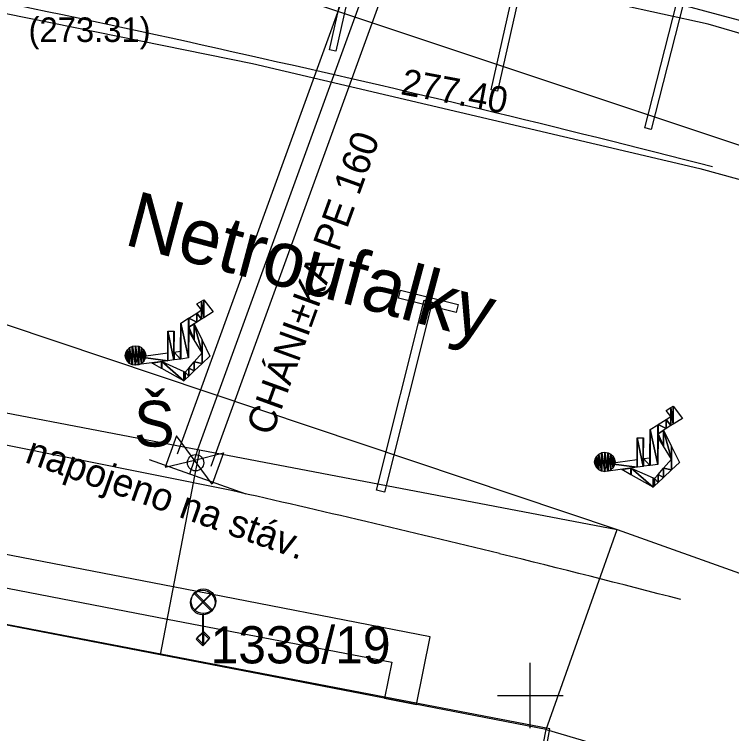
# Model space of a CAD drawing. Extents: x -601602 to -600882, y -1162594 to -1161950.
# Drawn here: x -601182.89 to -601171.92, y -1162100.58 to -1162089.58 of the extents above; entities that cross this region are included whole.
import ezdxf

# ---------------------------------------------------------------- set-up
doc = ezdxf.new("R2010")
doc.units = 0
for name, color, linetype in [('H_VYSKY_PREVZATE', 7, 'Continuous'), ('IS_KAN_JEDNOTNA', 7, 'Continuous'), ('IS_VODOVOD_PRIPOJKA', 7, 'Continuous'), ('KN_Hranice parcel', 7, 'Continuous'), ('KN_Parcelní čísla', 7, 'Continuous'), ('KN_Pop  PČ popisy', 7, 'Continuous'), ('KN_Věcná břemena k části', 7, 'Continuous'), ('Vrstva 23', 7, 'Continuous'), ('Vrstva 29', 7, 'Continuous'), ('Vrstva 47', 7, 'Continuous'), ('Vrstva 7', 7, 'Continuous'), ('X_SOUR_KRIZKY_SEVER', 7, 'Continuous')]:
    doc.layers.add(name, color=color, linetype=linetype)

# ---------------------------------------------------------------- blocks, each defined once
blk = doc.blocks.new('SOUP_4')
at = {"layer": 'IS_VODOVOD_PRIPOJKA'}
blk.add_lwpolyline([(0, 0), (0.764, 0.51), (0.765, -0.511), (-0.765, 0.511), (-0.764, -0.51), (0, 0)], dxfattribs=at)

msp = doc.modelspace()

# ---------------------------------------------------------------- linework, layer by layer
at = {"layer": 'IS_KAN_JEDNOTNA'}
msp.add_lwpolyline([(-601284.233, -1162104.983), (-601281.181, -1162099.025), (-601277.302, -1162081.896), (-601264.676, -1162070.309), (-601240.903, -1162074.739), (-601224.554, -1162077.728), (-601180.153, -1162087.436), (-601164.522, -1162091.613), (-601134.295, -1162101.261)], dxfattribs=at)
at = {"layer": 'IS_VODOVOD_PRIPOJKA'}
for p, q in [((-601180.397, -1162096.305), (-601177.591, -1162088.567)), ((-601179.879, -1162096.493), (-601177.073, -1162088.755)), ((-601180.828, -1162096.388), (-601179.351, -1162096.913))]:
    msp.add_line(p, q, dxfattribs=at)
msp.add_lwpolyline([(-601180.206, -1162096.609), (-601180.138, -1162096.399), (-601180.083, -1162096.238), (-601177.332, -1162088.661), (-601174.614, -1162079.923)], dxfattribs=at)
at = {"layer": 'KN_Hranice parcel'}
for p, q in [((-601162.97, -1162094.53), (-601185.03, -1162087.17)), ((-601214.37, -1162089.72), (-601180.06, -1162096.24)), ((-601180.06, -1162096.24), (-601180.66, -1162099.38)), ((-601180.06, -1162096.24), (-601173.67, -1162097.46)), ((-601174.76, -1162100.52), (-601173.67, -1162097.46)), ((-601173.67, -1162097.46), (-601154.73, -1162104.26)), ((-601174.76, -1162100.52), (-601180.66, -1162099.38))]:
    msp.add_line(p, q, dxfattribs=at)
for points in [[(-601216.97, -1162082.96), (-601204.11, -1162087.24), (-601173.67, -1162097.46)], [(-601216.97, -1162082.96), (-601197.87, -1162086.63), (-601190.83, -1162087.99), (-601189.88, -1162088.17), (-601179.25, -1162090.33), (-601172.41, -1162091.94), (-601162.97, -1162094.53)], [(-601155.45, -1162095.09), (-601166.29, -1162091.48), (-601172.28, -1162089.73), (-601176.47, -1162088.81), (-601185.03, -1162087.17)], [(-601180.66, -1162099.38), (-601192.45, -1162097.1), (-601193.3, -1162101.65)], [(-601153.26, -1162122.95), (-601178.2, -1162118.15), (-601174.76, -1162100.52)], [(-601174.76, -1162100.52), (-601164.87, -1162103.44), (-601157.2, -1162106.01), (-601157.51, -1162107.49), (-601154.57, -1162108.12), (-601154.45, -1162107.79)]]:
    msp.add_lwpolyline(points, dxfattribs=at)
at = {"layer": 'KN_Věcná břemena k části'}
msp.add_lwpolyline([(-601206.94, -1162100.13), (-601206.45, -1162100.22), (-601206.1, -1162098.37), (-601205.89, -1162097.29), (-601202.51, -1162097.94), (-601200.78, -1162098.27), (-601199.06, -1162097.08), (-601198, -1162097.05), (-601190.79, -1162096.85), (-601180.55, -1162098.83), (-601177.12, -1162099.49), (-601177.23, -1162100.04), (-601176.74, -1162100.14), (-601176.53, -1162099.1), (-601180.46, -1162098.34), (-601190.75, -1162096.35), (-601198.77, -1162096.58), (-601199.22, -1162096.59), (-601200.89, -1162097.74), (-601202.41, -1162097.45), (-601206.29, -1162096.71), (-601206.59, -1162098.28)], close=True, dxfattribs=at)
at = {"layer": 'Vrstva 23'}
msp.add_circle((-601180.12, -1162096.44), 0.125, dxfattribs=at)
at = {"layer": 'Vrstva 29'}
for p, q in [((-601180.142, -1162098.709), (-601179.878, -1162098.445)), ((-601179.874, -1162098.708), (-601180.138, -1162098.443)), ((-601180.132, -1162098.689), (-601179.868, -1162098.425)), ((-601179.864, -1162098.688), (-601180.128, -1162098.423)), ((-601180.01, -1162099.04), (-601180.01, -1162098.765)), ((-601180, -1162099.02), (-601180, -1162098.745))]:
    msp.add_line(p, q, dxfattribs=at)
for points in [[(-601180.01, -1162099.24), (-601180.11, -1162099.14), (-601180.01, -1162099.04)], [(-601180, -1162099.22), (-601180.1, -1162099.12), (-601180, -1162099.02)], [(-601180.01, -1162099.24), (-601180.01, -1162099.04), (-601179.91, -1162099.14)], [(-601180, -1162099.22), (-601180, -1162099.02), (-601179.9, -1162099.12)]]:
    msp.add_lwpolyline(points, close=True, dxfattribs=at)
for centre in [(-601180.01, -1162098.578), (-601180, -1162098.558)]:
    msp.add_circle(centre, 0.188, dxfattribs=at)
at = {"layer": 'Vrstva 47'}
for points in [[(-601179.994, -1162094.223), (-601180.027, -1162093.966), (-601179.994, -1162093.945)], [(-601179.994, -1162094.223), (-601179.994, -1162093.945), (-601179.849, -1162094.132)], [(-601180.027, -1162094.102), (-601180.1, -1162094.01), (-601180.027, -1162093.966)], [(-601180.027, -1162094.244), (-601180.027, -1162093.966), (-601179.994, -1162094.223)], [(-601180.1, -1162094.289), (-601180.223, -1162094.226), (-601180.1, -1162094.149)], [(-601180.027, -1162094.244), (-601180.1, -1162094.149), (-601180.027, -1162094.102)], [(-601180.1, -1162094.289), (-601180.1, -1162094.149), (-601180.027, -1162094.244)], [(-601180.229, -1162094.837), (-601180.346, -1162094.304), (-601180.229, -1162094.23)], [(-601180.223, -1162094.366), (-601180.229, -1162094.23), (-601180.223, -1162094.226)], [(-601180.229, -1162094.837), (-601180.229, -1162094.23), (-601180.223, -1162094.366)], [(-601180.223, -1162094.366), (-601180.223, -1162094.226), (-601180.1, -1162094.289)], [(-601180.346, -1162094.853), (-601180.351, -1162094.734), (-601180.346, -1162094.304)], [(-601180.346, -1162094.853), (-601180.346, -1162094.304), (-601180.229, -1162094.837)], [(-601180.223, -1162094.423), (-601180.224, -1162094.421), (-601180.223, -1162094.366)], [(-601180.223, -1162094.423), (-601180.224, -1162094.421), (-601180.223, -1162094.366)], [(-601180.139, -1162094.559), (-601180.223, -1162094.366), (-601180.139, -1162094.313)], [(-601180.139, -1162094.559), (-601180.223, -1162094.366), (-601180.139, -1162094.313)], [(-601180.223, -1162094.423), (-601180.223, -1162094.366), (-601180.139, -1162094.559)], [(-601180.223, -1162094.423), (-601180.223, -1162094.366), (-601180.139, -1162094.559)], [(-601180.139, -1162094.559), (-601180.139, -1162094.313), (-601180.017, -1162094.757)], [(-601180.017, -1162094.757), (-601180.139, -1162094.313), (-601180.017, -1162094.565)], [(-601180.139, -1162094.559), (-601180.139, -1162094.313), (-601180.017, -1162094.757)], [(-601180.017, -1162094.757), (-601180.139, -1162094.313), (-601180.017, -1162094.565)], [(-601180.542, -1162094.879), (-601180.546, -1162094.76), (-601180.542, -1162094.427)], [(-601180.542, -1162094.879), (-601180.542, -1162094.427), (-601180.451, -1162094.867)], [(-601180.451, -1162094.867), (-601180.542, -1162094.427), (-601180.451, -1162094.428)], [(-601180.451, -1162094.748), (-601180.451, -1162094.428), (-601180.446, -1162094.428)], [(-601180.017, -1162094.92), (-601180.017, -1162094.565), (-601179.899, -1162094.809)], [(-601180.017, -1162094.92), (-601180.017, -1162094.565), (-601179.899, -1162094.809)], [(-601181.165, -1162094.886), (-601181.186, -1162094.752), (-601181.165, -1162094.714)], [(-601181.163, -1162094.888), (-601181.165, -1162094.714), (-601181.163, -1162094.71)], [(-601181.165, -1162094.886), (-601181.165, -1162094.714), (-601181.163, -1162094.888)], [(-601181.131, -1162094.919), (-601181.163, -1162094.71), (-601181.131, -1162094.68)], [(-601181.163, -1162094.888), (-601181.163, -1162094.71), (-601181.131, -1162094.919)], [(-601181.128, -1162094.92), (-601181.131, -1162094.68), (-601181.128, -1162094.678)], [(-601181.131, -1162094.919), (-601181.131, -1162094.68), (-601181.128, -1162094.92)], [(-601181.088, -1162094.941), (-601181.128, -1162094.678), (-601181.088, -1162094.659)], [(-601181.128, -1162094.92), (-601181.128, -1162094.678), (-601181.088, -1162094.941)], [(-601181.084, -1162094.941), (-601181.088, -1162094.659), (-601181.084, -1162094.657)], [(-601181.088, -1162094.941), (-601181.088, -1162094.659), (-601181.084, -1162094.941)], [(-601181.04, -1162094.949), (-601181.084, -1162094.657), (-601181.04, -1162094.651)], [(-601181.084, -1162094.941), (-601181.084, -1162094.657), (-601181.04, -1162094.949)], [(-601181.036, -1162094.948), (-601181.04, -1162094.651), (-601181.036, -1162094.65)], [(-601181.04, -1162094.949), (-601181.04, -1162094.651), (-601181.036, -1162094.948)], [(-601181.036, -1162094.948), (-601181.036, -1162094.65), (-601180.991, -1162094.942)], [(-601180.991, -1162094.942), (-601181.036, -1162094.65), (-601180.991, -1162094.658)], [(-601180.991, -1162094.942), (-601180.991, -1162094.658), (-601180.988, -1162094.94)], [(-601180.988, -1162094.94), (-601180.991, -1162094.658), (-601180.988, -1162094.658)], [(-601180.988, -1162094.94), (-601180.988, -1162094.658), (-601180.947, -1162094.921)], [(-601180.947, -1162094.921), (-601180.988, -1162094.658), (-601180.947, -1162094.678)], [(-601180.947, -1162094.921), (-601180.947, -1162094.678), (-601180.945, -1162094.919)], [(-601180.945, -1162094.919), (-601180.947, -1162094.678), (-601180.945, -1162094.68)], [(-601180.945, -1162094.919), (-601180.945, -1162094.68), (-601180.912, -1162094.889)], [(-601180.912, -1162094.889), (-601180.945, -1162094.68), (-601180.912, -1162094.711)], [(-601180.912, -1162094.889), (-601180.912, -1162094.711), (-601180.91, -1162094.885)], [(-601180.91, -1162094.885), (-601180.912, -1162094.711), (-601180.91, -1162094.713)], [(-601180.91, -1162094.885), (-601180.91, -1162094.713), (-601180.89, -1162094.847)], [(-601180.89, -1162094.847), (-601180.91, -1162094.713), (-601180.89, -1162094.753)], [(-601181.187, -1162094.844), (-601181.194, -1162094.798), (-601181.187, -1162094.758)], [(-601181.186, -1162094.846), (-601181.187, -1162094.758), (-601181.186, -1162094.752)], [(-601181.187, -1162094.844), (-601181.187, -1162094.758), (-601181.186, -1162094.846)], [(-601181.186, -1162094.846), (-601181.186, -1162094.752), (-601181.165, -1162094.886)], [(-601180.99, -1162094.939), (-601181.049, -1162094.946), (-601180.99, -1162094.82)], [(-601180.546, -1162094.879), (-601180.99, -1162094.82), (-601180.546, -1162094.76)], [(-601180.99, -1162094.939), (-601180.99, -1162094.82), (-601180.546, -1162094.879)], [(-601180.89, -1162094.847), (-601180.89, -1162094.753), (-601180.889, -1162094.841)], [(-601180.889, -1162094.841), (-601180.89, -1162094.753), (-601180.889, -1162094.755)], [(-601180.889, -1162094.841), (-601180.889, -1162094.755), (-601180.882, -1162094.801)], [(-601180.546, -1162094.879), (-601180.546, -1162094.76), (-601180.542, -1162094.879)], [(-601180.451, -1162094.867), (-601180.451, -1162094.748), (-601180.446, -1162094.866)], [(-601180.446, -1162094.866), (-601180.451, -1162094.748), (-601180.446, -1162094.748)], [(-601180.351, -1162094.854), (-601180.446, -1162094.748), (-601180.351, -1162094.734)], [(-601180.446, -1162094.866), (-601180.446, -1162094.748), (-601180.351, -1162094.854)], [(-601180.351, -1162094.854), (-601180.351, -1162094.734), (-601180.346, -1162094.853)], [(-601180.017, -1162094.92), (-601180.139, -1162094.896), (-601180.017, -1162094.757)], [(-601180.017, -1162094.92), (-601180.139, -1162094.896), (-601180.017, -1162094.757)], [(-601180.639, -1162094.996), (-601180.781, -1162094.916), (-601180.639, -1162094.891)], [(-601180.639, -1162094.996), (-601180.781, -1162094.916), (-601180.639, -1162094.891)], [(-601180.639, -1162094.996), (-601180.639, -1162094.891), (-601180.637, -1162094.997)], [(-601180.637, -1162094.997), (-601180.639, -1162094.891), (-601180.637, -1162094.892)], [(-601180.639, -1162094.996), (-601180.639, -1162094.891), (-601180.637, -1162094.997)], [(-601180.637, -1162094.997), (-601180.639, -1162094.891), (-601180.637, -1162094.892)], [(-601180.637, -1162094.997), (-601180.637, -1162094.892), (-601180.3, -1162095.186)], [(-601180.3, -1162095.186), (-601180.637, -1162094.892), (-601180.3, -1162095.043)], [(-601180.637, -1162094.997), (-601180.637, -1162094.892), (-601180.3, -1162095.186)], [(-601180.3, -1162095.186), (-601180.637, -1162094.892), (-601180.3, -1162095.043)], [(-601180.139, -1162095.034), (-601180.223, -1162094.992), (-601180.139, -1162094.896)], [(-601180.139, -1162095.034), (-601180.223, -1162094.992), (-601180.139, -1162094.896)], [(-601180.139, -1162095.034), (-601180.139, -1162094.896), (-601180.017, -1162094.92)], [(-601180.139, -1162095.034), (-601180.139, -1162094.896), (-601180.017, -1162094.92)], [(-601180.3, -1162095.186), (-601180.3, -1162095.043), (-601180.277, -1162095.164)], [(-601180.277, -1162095.164), (-601180.3, -1162095.043), (-601180.277, -1162095.054)], [(-601180.3, -1162095.186), (-601180.3, -1162095.043), (-601180.277, -1162095.164)], [(-601180.277, -1162095.164), (-601180.3, -1162095.043), (-601180.277, -1162095.054)], [(-601180.224, -1162095.114), (-601180.277, -1162095.054), (-601180.224, -1162094.993)], [(-601180.224, -1162095.114), (-601180.277, -1162095.054), (-601180.224, -1162094.993)], [(-601180.223, -1162095.113), (-601180.224, -1162094.993), (-601180.223, -1162094.992)], [(-601180.223, -1162095.113), (-601180.224, -1162094.993), (-601180.223, -1162094.992)], [(-601180.224, -1162095.114), (-601180.224, -1162094.993), (-601180.223, -1162095.113)], [(-601180.224, -1162095.114), (-601180.224, -1162094.993), (-601180.223, -1162095.113)], [(-601180.223, -1162095.113), (-601180.223, -1162094.992), (-601180.139, -1162095.034)], [(-601180.223, -1162095.113), (-601180.223, -1162094.992), (-601180.139, -1162095.034)], [(-601180.277, -1162095.164), (-601180.277, -1162095.054), (-601180.224, -1162095.114)], [(-601180.277, -1162095.164), (-601180.277, -1162095.054), (-601180.224, -1162095.114)], [(-601172.849, -1162095.731), (-601172.922, -1162095.639), (-601172.849, -1162095.594)], [(-601172.816, -1162095.851), (-601172.849, -1162095.594), (-601172.816, -1162095.574)], [(-601172.849, -1162095.872), (-601172.849, -1162095.594), (-601172.816, -1162095.851)], [(-601172.816, -1162095.851), (-601172.816, -1162095.574), (-601172.671, -1162095.761)], [(-601172.922, -1162095.918), (-601173.045, -1162095.855), (-601172.922, -1162095.777)], [(-601172.849, -1162095.872), (-601172.922, -1162095.777), (-601172.849, -1162095.731)], [(-601172.922, -1162095.918), (-601172.922, -1162095.777), (-601172.849, -1162095.872)], [(-601173.051, -1162096.466), (-601173.168, -1162095.933), (-601173.051, -1162095.858)], [(-601173.045, -1162095.995), (-601173.051, -1162095.858), (-601173.045, -1162095.855)], [(-601173.051, -1162096.466), (-601173.051, -1162095.858), (-601173.045, -1162095.995)], [(-601173.045, -1162095.995), (-601173.045, -1162095.855), (-601172.922, -1162095.918)], [(-601173.168, -1162096.481), (-601173.173, -1162096.363), (-601173.168, -1162095.933)], [(-601173.168, -1162096.481), (-601173.168, -1162095.933), (-601173.051, -1162096.466)], [(-601173.045, -1162096.051), (-601173.046, -1162096.05), (-601173.045, -1162095.995)], [(-601173.045, -1162096.051), (-601173.046, -1162096.05), (-601173.045, -1162095.995)], [(-601172.961, -1162096.187), (-601173.045, -1162095.995), (-601172.961, -1162095.941)], [(-601172.961, -1162096.187), (-601173.045, -1162095.995), (-601172.961, -1162095.941)], [(-601173.045, -1162096.051), (-601173.045, -1162095.995), (-601172.961, -1162096.187)], [(-601173.045, -1162096.051), (-601173.045, -1162095.995), (-601172.961, -1162096.187)], [(-601172.961, -1162096.187), (-601172.961, -1162095.941), (-601172.839, -1162096.385)], [(-601172.839, -1162096.385), (-601172.961, -1162095.941), (-601172.839, -1162096.193)], [(-601172.961, -1162096.187), (-601172.961, -1162095.941), (-601172.839, -1162096.385)], [(-601172.839, -1162096.385), (-601172.961, -1162095.941), (-601172.839, -1162096.193)], [(-601173.364, -1162096.507), (-601173.368, -1162096.389), (-601173.364, -1162096.056)], [(-601173.364, -1162096.507), (-601173.364, -1162096.056), (-601173.273, -1162096.495)], [(-601173.273, -1162096.495), (-601173.364, -1162096.056), (-601173.273, -1162096.056)], [(-601173.273, -1162096.377), (-601173.273, -1162096.056), (-601173.268, -1162096.057)], [(-601172.839, -1162096.548), (-601172.839, -1162096.193), (-601172.721, -1162096.437)], [(-601172.839, -1162096.548), (-601172.839, -1162096.193), (-601172.721, -1162096.437)], [(-601173.987, -1162096.514), (-601174.008, -1162096.38), (-601173.987, -1162096.342)], [(-601173.985, -1162096.516), (-601173.987, -1162096.342), (-601173.985, -1162096.338)], [(-601173.987, -1162096.514), (-601173.987, -1162096.342), (-601173.985, -1162096.516)], [(-601173.953, -1162096.547), (-601173.985, -1162096.338), (-601173.953, -1162096.308)], [(-601173.985, -1162096.516), (-601173.985, -1162096.338), (-601173.953, -1162096.547)], [(-601173.951, -1162096.549), (-601173.953, -1162096.308), (-601173.951, -1162096.306)], [(-601173.953, -1162096.547), (-601173.953, -1162096.308), (-601173.951, -1162096.549)], [(-601173.91, -1162096.569), (-601173.951, -1162096.306), (-601173.91, -1162096.287)], [(-601173.951, -1162096.549), (-601173.951, -1162096.306), (-601173.91, -1162096.569)], [(-601173.907, -1162096.569), (-601173.91, -1162096.287), (-601173.907, -1162096.285)], [(-601173.91, -1162096.569), (-601173.91, -1162096.287), (-601173.907, -1162096.569)], [(-601173.862, -1162096.577), (-601173.907, -1162096.285), (-601173.862, -1162096.279)], [(-601173.907, -1162096.569), (-601173.907, -1162096.285), (-601173.862, -1162096.577)], [(-601173.858, -1162096.576), (-601173.862, -1162096.279), (-601173.858, -1162096.278)], [(-601173.862, -1162096.577), (-601173.862, -1162096.279), (-601173.858, -1162096.576)], [(-601173.858, -1162096.576), (-601173.858, -1162096.278), (-601173.813, -1162096.57)], [(-601173.813, -1162096.57), (-601173.858, -1162096.278), (-601173.813, -1162096.286)], [(-601173.813, -1162096.57), (-601173.813, -1162096.286), (-601173.81, -1162096.568)], [(-601173.81, -1162096.568), (-601173.813, -1162096.286), (-601173.81, -1162096.286)], [(-601173.81, -1162096.568), (-601173.81, -1162096.286), (-601173.77, -1162096.549)], [(-601173.77, -1162096.549), (-601173.81, -1162096.286), (-601173.77, -1162096.307)], [(-601173.77, -1162096.549), (-601173.77, -1162096.307), (-601173.767, -1162096.547)], [(-601173.767, -1162096.547), (-601173.77, -1162096.307), (-601173.767, -1162096.308)], [(-601173.767, -1162096.547), (-601173.767, -1162096.308), (-601173.735, -1162096.517)], [(-601173.735, -1162096.517), (-601173.767, -1162096.308), (-601173.735, -1162096.339)], [(-601173.735, -1162096.517), (-601173.735, -1162096.339), (-601173.733, -1162096.513)], [(-601173.733, -1162096.513), (-601173.735, -1162096.339), (-601173.733, -1162096.341)], [(-601173.733, -1162096.513), (-601173.733, -1162096.341), (-601173.712, -1162096.475)], [(-601173.712, -1162096.475), (-601173.733, -1162096.341), (-601173.712, -1162096.381)], [(-601173.173, -1162096.482), (-601173.268, -1162096.376), (-601173.173, -1162096.363)], [(-601173.173, -1162096.482), (-601173.173, -1162096.363), (-601173.168, -1162096.481)], [(-601174.009, -1162096.472), (-601174.016, -1162096.426), (-601174.009, -1162096.386)], [(-601174.008, -1162096.474), (-601174.009, -1162096.386), (-601174.008, -1162096.38)], [(-601174.009, -1162096.472), (-601174.009, -1162096.386), (-601174.008, -1162096.474)], [(-601174.008, -1162096.474), (-601174.008, -1162096.38), (-601173.987, -1162096.514)], [(-601173.812, -1162096.567), (-601173.871, -1162096.575), (-601173.812, -1162096.449)], [(-601173.368, -1162096.508), (-601173.812, -1162096.449), (-601173.368, -1162096.389)], [(-601173.812, -1162096.567), (-601173.812, -1162096.449), (-601173.368, -1162096.508)], [(-601173.712, -1162096.475), (-601173.712, -1162096.381), (-601173.711, -1162096.469)], [(-601173.711, -1162096.469), (-601173.712, -1162096.381), (-601173.711, -1162096.383)], [(-601173.711, -1162096.469), (-601173.711, -1162096.383), (-601173.704, -1162096.429)], [(-601173.368, -1162096.508), (-601173.368, -1162096.389), (-601173.364, -1162096.507)], [(-601173.268, -1162096.494), (-601173.273, -1162096.377), (-601173.268, -1162096.376)], [(-601173.273, -1162096.495), (-601173.273, -1162096.377), (-601173.268, -1162096.494)], [(-601173.268, -1162096.494), (-601173.268, -1162096.376), (-601173.173, -1162096.482)], [(-601172.839, -1162096.548), (-601172.961, -1162096.524), (-601172.839, -1162096.385)], [(-601172.839, -1162096.548), (-601172.961, -1162096.524), (-601172.839, -1162096.385)], [(-601173.461, -1162096.624), (-601173.603, -1162096.545), (-601173.461, -1162096.52)], [(-601173.461, -1162096.624), (-601173.603, -1162096.545), (-601173.461, -1162096.52)], [(-601173.461, -1162096.624), (-601173.461, -1162096.52), (-601173.459, -1162096.625)], [(-601173.459, -1162096.625), (-601173.461, -1162096.52), (-601173.459, -1162096.52)], [(-601173.461, -1162096.624), (-601173.461, -1162096.52), (-601173.459, -1162096.625)], [(-601173.459, -1162096.625), (-601173.461, -1162096.52), (-601173.459, -1162096.52)], [(-601173.459, -1162096.625), (-601173.459, -1162096.52), (-601173.123, -1162096.814)], [(-601173.123, -1162096.814), (-601173.459, -1162096.52), (-601173.123, -1162096.671)], [(-601173.459, -1162096.625), (-601173.459, -1162096.52), (-601173.123, -1162096.814)], [(-601173.123, -1162096.814), (-601173.459, -1162096.52), (-601173.123, -1162096.671)], [(-601172.961, -1162096.663), (-601173.045, -1162096.62), (-601172.961, -1162096.524)], [(-601172.961, -1162096.663), (-601173.045, -1162096.62), (-601172.961, -1162096.524)], [(-601172.961, -1162096.663), (-601172.961, -1162096.524), (-601172.839, -1162096.548)], [(-601172.961, -1162096.663), (-601172.961, -1162096.524), (-601172.839, -1162096.548)], [(-601173.123, -1162096.814), (-601173.123, -1162096.671), (-601173.099, -1162096.792)], [(-601173.099, -1162096.792), (-601173.123, -1162096.671), (-601173.099, -1162096.682)], [(-601173.123, -1162096.814), (-601173.123, -1162096.671), (-601173.099, -1162096.792)], [(-601173.099, -1162096.792), (-601173.123, -1162096.671), (-601173.099, -1162096.682)], [(-601173.046, -1162096.742), (-601173.099, -1162096.682), (-601173.046, -1162096.621)], [(-601173.046, -1162096.742), (-601173.099, -1162096.682), (-601173.046, -1162096.621)], [(-601173.099, -1162096.792), (-601173.099, -1162096.682), (-601173.046, -1162096.742)], [(-601173.099, -1162096.792), (-601173.099, -1162096.682), (-601173.046, -1162096.742)], [(-601173.045, -1162096.741), (-601173.046, -1162096.621), (-601173.045, -1162096.62)], [(-601173.045, -1162096.741), (-601173.046, -1162096.621), (-601173.045, -1162096.62)], [(-601173.046, -1162096.742), (-601173.046, -1162096.621), (-601173.045, -1162096.741)], [(-601173.046, -1162096.742), (-601173.046, -1162096.621), (-601173.045, -1162096.741)], [(-601173.045, -1162096.741), (-601173.045, -1162096.62), (-601172.961, -1162096.663)], [(-601173.045, -1162096.741), (-601173.045, -1162096.62), (-601172.961, -1162096.663)]]:
    msp.add_lwpolyline(points, close=True, dxfattribs=at)
at = {"layer": 'Vrstva 7'}
for p, q in [((-601179.57, -1162096.866), (-601190.15, -1162094.73)), ((-601174.7, -1162100.51), (-601192.47, -1162097.1)), ((-601176.887, -1162111.73), (-601174.7, -1162100.51))]:
    msp.add_line(p, q, dxfattribs=at)
for points in [[(-601177.019, -1162085.909), (-601177.976, -1162090.145), (-601178.073, -1162090.123), (-601177.116, -1162085.886)], [(-601174.536, -1162086.476), (-601175.503, -1162090.758), (-601175.601, -1162090.736), (-601174.634, -1162086.454)], [(-601172.054, -1162087.045), (-601173.154, -1162091.342), (-601173.25, -1162091.317), (-601172.151, -1162087.02)], [(-601176.135, -1162094.141), (-601177.015, -1162093.92), (-601176.985, -1162093.799), (-601176.105, -1162094.02)], [(-601176.499, -1162093.985), (-601177.229, -1162096.89), (-601177.35, -1162096.859), (-601176.621, -1162093.955)]]:
    msp.add_lwpolyline(points, close=True, dxfattribs=at)
for centre, radius, start, end in [((-601218.466, -1162262.792), 176.968, 77.21704, 79.72849), ((-601225.076, -1162296.339), 211.148, 75.50125, 77.48201), ((-601233.402, -1162334.974), 244.118, 76.2721, 77.26058), ((-601222.297, -1162288.452), 196.289, 75.36381, 76.19832)]:
    msp.add_arc(centre, radius, start, end, dxfattribs=at)
at = {"layer": 'X_SOUR_KRIZKY_SEVER'}
for p, q in [((-601175, -1162100.5), (-601175, -1162099.5)), ((-601175.5, -1162100), (-601174.5, -1162100))]:
    msp.add_line(p, q, dxfattribs=at)

# ---------------------------------------------------------------- block references
at = {"layer": 'IS_VODOVOD_PRIPOJKA', "xscale": 0.5000006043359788, "yscale": 0.500000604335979, "rotation": -19.858602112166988}
msp.add_blockref('SOUP_4', (-601180.138, -1162096.399), dxfattribs=at)

# ---------------------------------------------------------------- texts
at = {"layer": 'H_VYSKY_PREVZATE'}
msp.add_text('277.40 ', height=0.4, rotation=349.3397, dxfattribs=at).set_placement((-601176.997, -1162090.8))
at = {"layer": 'IS_KAN_JEDNOTNA'}
msp.add_text('(273.31)', height=0.375, dxfattribs=at).set_placement((-601182.674, -1162090.003))
at = {"layer": 'IS_VODOVOD_PRIPOJKA'}
for s, rotation, p in [('CHÁNI±KA PE 160', 70.068, (-601178.955, -1162096.045)), ('napojeno na stáv.', 340.4322, (-601182.746, -1162096.427))]:
    msp.add_text(s, height=0.425, rotation=rotation, dxfattribs=at).set_placement(p)
msp.add_text('Š', height=0.7, dxfattribs=at).set_placement((-601181.062, -1162096.192))
at = {"layer": 'KN_Parcelní čísla'}
msp.add_text('1338/19', height=0.5695, dxfattribs=at).set_placement((-601179.89, -1162099.509))
at = {"layer": 'KN_Pop  PČ popisy'}
msp.add_text('Netroufalky', height=0.85, rotation=345, dxfattribs=at).set_placement((-601181.233, -1162093.096))

doc.saveas('drawing.dxf')
